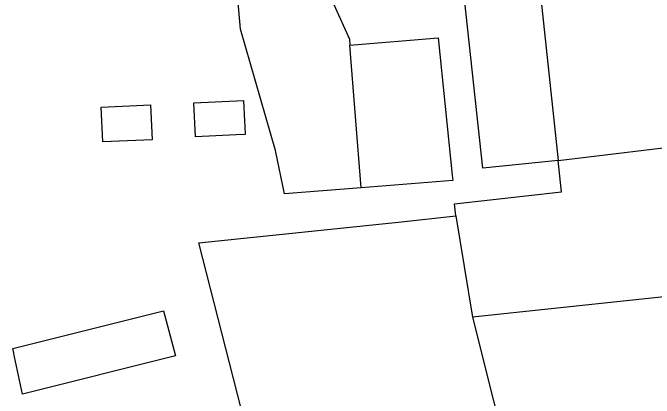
# Model space of a CAD drawing. Extents: x 159961 to 160856, y 382704 to 383353.
# Drawn here: x 160021.33 to 160062.11, y 383238.79 to 383263.27 of the extents above; entities that cross this region are included whole.
import ezdxf

# ---------------------------------------------------------------- set-up
doc = ezdxf.new("R2010")
doc.units = 0
doc.layers.add('IMGEO_Pand', color=7, linetype='Continuous')

msp = doc.modelspace()

# ---------------------------------------------------------------- linework, layer by layer
at = {"layer": 'IMGEO_Pand'}
for points in [[(160053.242, 383279.684), (160056.017, 383253.898)], [(160056.017, 383253.898), (160051.209, 383253.408), (160049.395, 383270.222), (160048.043, 383270.074), (160047.391, 383278.876), (160047.368, 383279.124)], [(160043.484, 383252.16), (160038.602, 383251.781), (160038.03, 383254.521), (160035.818, 383262.243), (160034.451, 383277.646), (160034.427, 383277.894)], [(160041.745, 383263.795), (160042.73, 383261.604), (160042.76, 383261.226)], [(160042.76, 383261.226), (160048.374, 383261.674), (160049.27, 383252.95), (160049.305, 383252.612), (160043.484, 383252.16)], [(160043.484, 383252.16), (160042.76, 383261.226)], [(160032.939, 383255.395), (160032.838, 383257.55), (160036.003, 383257.698), (160036.064, 383256.395), (160036.08, 383256.056), (160036.104, 383255.543), (160035.527, 383255.516), (160032.939, 383255.395)], [(160027.059, 383255.067), (160026.955, 383257.274), (160030.085, 383257.421), (160030.188, 383255.214), (160027.059, 383255.067)], [(160056.017, 383253.898), (160065.133, 383254.986)], [(160049.499, 383250.372), (160049.414, 383251.143), (160056.221, 383251.894), (160056.017, 383253.898)], [(160050.551, 383243.936), (160057.259, 383217.273), (160053.285, 383214.239), (160050.679, 383212.249), (160052.23, 383206.273), (160053.268, 383206.976), (160053.31, 383206.652), (160045.418, 383200.751), (160033.158, 383248.653), (160046.039, 383250), (160049.499, 383250.372)], [(160049.499, 383250.372), (160050.551, 383243.936)], [(160066.142, 383245.592), (160050.551, 383243.936)], [(160021.938, 383239.039), (160021.443, 383241.408), (160021.37, 383241.759), (160021.333, 383241.938), (160030.904, 383244.348), (160031.679, 383241.492), (160021.938, 383239.039)]]:
    msp.add_lwpolyline(points, dxfattribs=at)

doc.saveas('drawing.dxf')
